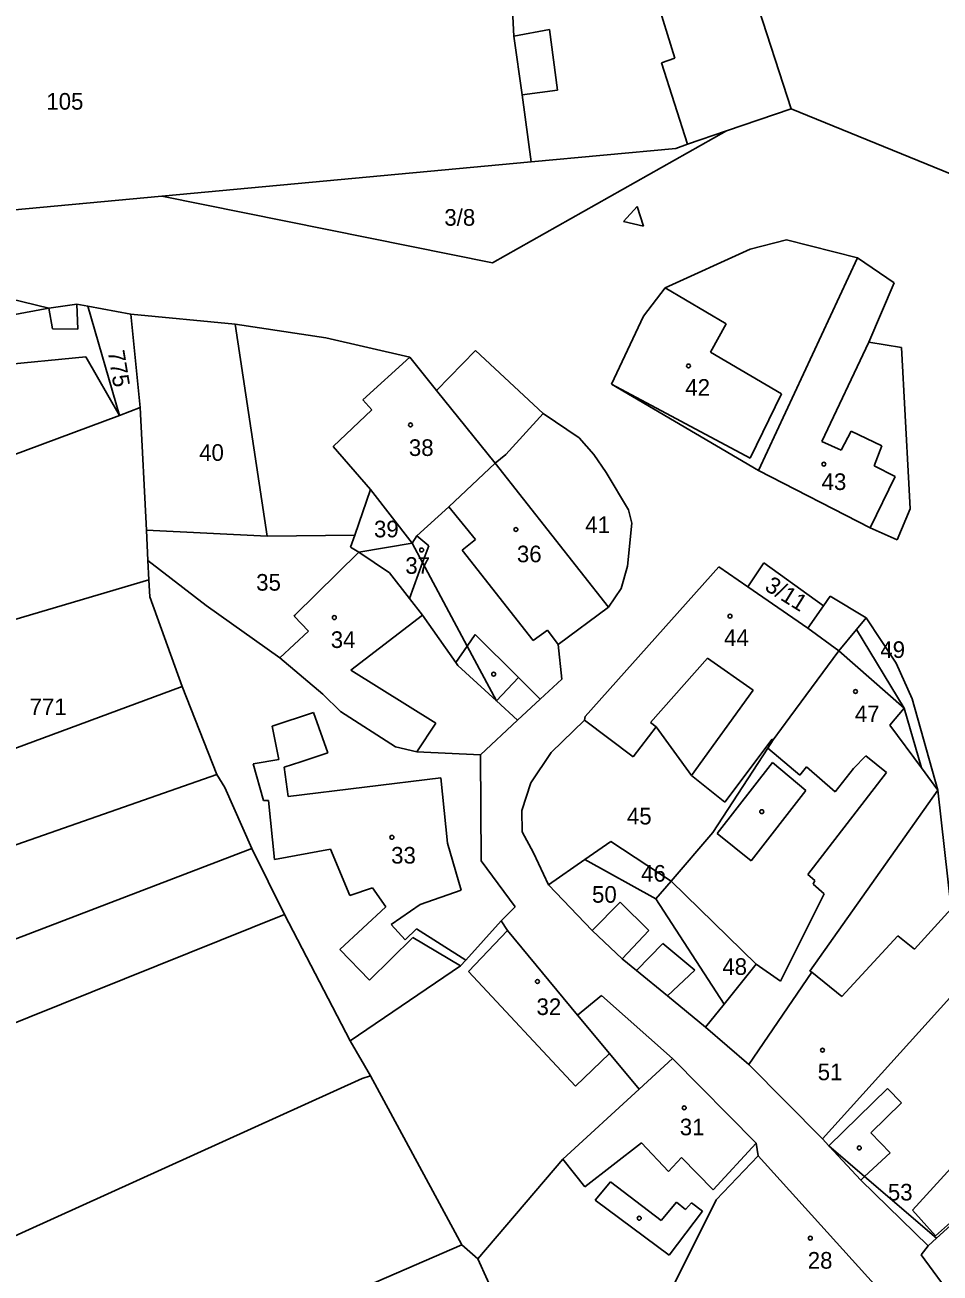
# Model space of a CAD drawing. Extents: x -563148 to -561712, y -1182311 to -1179502.
# Drawn here: x -562906.5 to -562823.9, y -1180603.1 to -1180490.5 of the extents above; entities that cross this region are included whole.
import ezdxf

# ---------------------------------------------------------------- set-up
doc = ezdxf.new("R2010")
doc.units = 0
for name, color, linetype in [('Vrstva 55', 7, 'Continuous'), ('Vrstva 56', 7, 'Continuous'), ('Vrstva 57', 7, 'Continuous')]:
    doc.layers.add(name, color=color, linetype=linetype)

msp = doc.modelspace()

# ---------------------------------------------------------------- linework, layer by layer
at = {"layer": 'Vrstva 55'}
for p, q in [((-562837.38, -1180498.06), (-562844.86, -1180474.92)), ((-562862.39, -1180491.49), (-562862.9, -1180482.19)), ((-562861.66, -1180496.79), (-562862.39, -1180491.49)), ((-562860.84, -1180502.84), (-562861.66, -1180496.79)), ((-562837.38, -1180498.06), (-562843.19, -1180500.04)), ((-562837.38, -1180498.06), (-562819.42, -1180505.37)), ((-562864.33, -1180511.95), (-562843.19, -1180500.04)), ((-562843.19, -1180500.04), (-562846.72, -1180501.24)), ((-562847.79, -1180501.63), (-562860.84, -1180502.84)), ((-562846.72, -1180501.24), (-562847.79, -1180501.63)), ((-562860.84, -1180502.84), (-562894.17, -1180505.93)), ((-562894.17, -1180505.93), (-562916.46, -1180507.99)), ((-562864.33, -1180511.95), (-562894.17, -1180505.93)), ((-562904.38, -1180516.04), (-562930.17, -1180509.7)), ((-562841.07, -1180510.71), (-562837.78, -1180509.85)), ((-562837.78, -1180509.85), (-562831.38, -1180511.49)), ((-562848.75, -1180514.18), (-562841.07, -1180510.71)), ((-562831.38, -1180511.49), (-562840.31, -1180530.66)), ((-562831.38, -1180511.49), (-562828.08, -1180513.73)), ((-562850.69, -1180516.75), (-562848.75, -1180514.18)), ((-562828.08, -1180513.73), (-562830.36, -1180519.08)), ((-562912.13, -1180517.46), (-562904.38, -1180516.04)), ((-562901.84, -1180515.68), (-562904.38, -1180516.04)), ((-562900.85, -1180515.86), (-562901.84, -1180515.68)), ((-562900.85, -1180515.86), (-562897.98, -1180525.7)), ((-562896.95, -1180516.57), (-562900.85, -1180515.86)), ((-562887.56, -1180517.48), (-562896.95, -1180516.57)), ((-562896.95, -1180516.57), (-562896.11, -1180525)), ((-562853.57, -1180522.88), (-562850.69, -1180516.75)), ((-562879.35, -1180518.7), (-562887.56, -1180517.48)), ((-562884.66, -1180536.58), (-562887.56, -1180517.48)), ((-562871.78, -1180520.44), (-562879.35, -1180518.7)), ((-562865.86, -1180519.84), (-562869.37, -1180523.44)), ((-562859.76, -1180525.52), (-562865.86, -1180519.84)), ((-562830.36, -1180519.08), (-562827.41, -1180519.58)), ((-562827.41, -1180519.58), (-562826.75, -1180531.83)), ((-562915.3, -1180521.79), (-562901.03, -1180520.42)), ((-562897.98, -1180525.7), (-562901.03, -1180520.42)), ((-562869.37, -1180523.44), (-562871.78, -1180520.44)), ((-562840.31, -1180530.66), (-562853.57, -1180522.88)), ((-562915.98, -1180532.38), (-562897.98, -1180525.7)), ((-562897.98, -1180525.7), (-562896.11, -1180525)), ((-562896.11, -1180525), (-562895.56, -1180536.06)), ((-562859.76, -1180525.52), (-562863.11, -1180529.22)), ((-562856.49, -1180527.73), (-562859.76, -1180525.52)), ((-562855.19, -1180529.22), (-562856.49, -1180527.73)), ((-562868.27, -1180533.96), (-562864.07, -1180530.01)), ((-562863.11, -1180529.22), (-562864.07, -1180530.01)), ((-562864.07, -1180530.01), (-562853.84, -1180542.99)), ((-562854.05, -1180530.84), (-562855.19, -1180529.22)), ((-562852.04, -1180534.23), (-562854.05, -1180530.84)), ((-562830.25, -1180535.85), (-562840.31, -1180530.66)), ((-562875.33, -1180532.39), (-562876.74, -1180536.51)), ((-562871.56, -1180537.23), (-562875.33, -1180532.39)), ((-562826.75, -1180531.83), (-562826.63, -1180534.14)), ((-562871.14, -1180536.55), (-562868.27, -1180533.96)), ((-562851.74, -1180535.41), (-562852.04, -1180534.23)), ((-562826.63, -1180534.14), (-562827.79, -1180536.92)), ((-562852.14, -1180539.31), (-562851.74, -1180535.41)), ((-562827.79, -1180536.92), (-562830.25, -1180535.85)), ((-562895.56, -1180536.06), (-562884.66, -1180536.58)), ((-562895.56, -1180536.06), (-562895.42, -1180538.8)), ((-562884.66, -1180536.58), (-562876.74, -1180536.51)), ((-562876.74, -1180536.51), (-562877.14, -1180537.58)), ((-562871.56, -1180537.23), (-562871.14, -1180536.55)), ((-562882.15, -1180543.73), (-562876.38, -1180538.04)), ((-562877.14, -1180537.58), (-562876.38, -1180538.04)), ((-562876.38, -1180538.04), (-562871.56, -1180537.23)), ((-562876.38, -1180538.04), (-562873.62, -1180539.9)), ((-562870.63, -1180538.98), (-562871.56, -1180537.23)), ((-562895.42, -1180538.8), (-562890.18, -1180542.84)), ((-562895.42, -1180538.8), (-562895.33, -1180540.54)), ((-562866.61, -1180546.51), (-562870.63, -1180538.98)), ((-562839.83, -1180539.01), (-562841.27, -1180541.17)), ((-562834.46, -1180542.87), (-562839.83, -1180539.01)), ((-562873.62, -1180539.9), (-562871.8, -1180542.23)), ((-562855.97, -1180552.85), (-562843.91, -1180539.35)), ((-562852.7, -1180541.33), (-562852.14, -1180539.31)), ((-562843.91, -1180539.35), (-562841.27, -1180541.17)), ((-562918.9, -1180547.5), (-562895.33, -1180540.54)), ((-562895.33, -1180540.54), (-562895.26, -1180542.08)), ((-562853.84, -1180542.99), (-562852.7, -1180541.33)), ((-562841.27, -1180541.17), (-562835.87, -1180544.89)), ((-562895.26, -1180542.08), (-562892.32, -1180550.16)), ((-562871.8, -1180542.23), (-562870.65, -1180543.73)), ((-562834.46, -1180542.87), (-562833.85, -1180542)), ((-562833.85, -1180542), (-562830.61, -1180543.95)), ((-562890.18, -1180542.84), (-562883.53, -1180547.57)), ((-562882.23, -1180543.81), (-562882.15, -1180543.73)), ((-562870.65, -1180543.73), (-562867.63, -1180548)), ((-562858.39, -1180546.37), (-562853.84, -1180542.99)), ((-562835.87, -1180544.89), (-562834.46, -1180542.87)), ((-562880.92, -1180545.15), (-562882.23, -1180543.81)), ((-562830.61, -1180543.95), (-562831.48, -1180545.01)), ((-562830.61, -1180543.95), (-562827.88, -1180548.05)), ((-562883.53, -1180547.57), (-562880.92, -1180545.15)), ((-562831.48, -1180545.01), (-562833.07, -1180546.94)), ((-562831.48, -1180545.01), (-562827.16, -1180552.1)), ((-562863.97, -1180551.45), (-562866.61, -1180546.51)), ((-562858.08, -1180549.5), (-562858.39, -1180546.37)), ((-562833.07, -1180546.94), (-562837.48, -1180552.93)), ((-562883.53, -1180547.57), (-562879.65, -1180550.85)), ((-562867.63, -1180548), (-562867.45, -1180548.27)), ((-562867.45, -1180548.27), (-562863.97, -1180551.45)), ((-562827.88, -1180548.05), (-562826.44, -1180551.26)), ((-562918.35, -1180559.76), (-562892.32, -1180550.16)), ((-562892.32, -1180550.16), (-562889.2, -1180558.1)), ((-562860.02, -1180551.29), (-562858.08, -1180549.5)), ((-562879.65, -1180550.85), (-562878.04, -1180552.41)), ((-562863.97, -1180551.45), (-562862.08, -1180553.19)), ((-562862.08, -1180553.19), (-562860.02, -1180551.29)), ((-562826.44, -1180551.26), (-562824.13, -1180559.51)), ((-562878.04, -1180552.41), (-562873.09, -1180555.61)), ((-562827.16, -1180552.1), (-562825.61, -1180557.49)), ((-562865.4, -1180556.33), (-562862.08, -1180553.19)), ((-562859.02, -1180556.1), (-562856.01, -1180553.2)), ((-562856.01, -1180553.2), (-562855.97, -1180552.85)), ((-562851.64, -1180556.5), (-562856.01, -1180553.2)), ((-562849.54, -1180553.8), (-562851.64, -1180556.5)), ((-562846.36, -1180558.17), (-562849.54, -1180553.8)), ((-562837.48, -1180552.93), (-562838.98, -1180554.98)), ((-562839.08, -1180554.91), (-562843.35, -1180560.59)), ((-562838.98, -1180554.98), (-562839.46, -1180555.72)), ((-562838.98, -1180554.98), (-562839.08, -1180554.91)), ((-562873.09, -1180555.61), (-562871.14, -1180556.05)), ((-562871.14, -1180556.05), (-562865.4, -1180556.33)), ((-562860.85, -1180558.86), (-562859.02, -1180556.1)), ((-562839.46, -1180555.72), (-562844.43, -1180563.33)), ((-562865.35, -1180565.89), (-562865.4, -1180556.33)), ((-562950.91, -1180579.61), (-562889.2, -1180558.1)), ((-562889.2, -1180558.1), (-562888.48, -1180559.28)), ((-562843.35, -1180560.59), (-562846.36, -1180558.17)), ((-562825.61, -1180557.49), (-562824.13, -1180559.51)), ((-562888.48, -1180559.28), (-562886.03, -1180564.78)), ((-562861.68, -1180561.35), (-562860.85, -1180558.86)), ((-562824.13, -1180559.51), (-562835.67, -1180575.83)), ((-562824.13, -1180559.51), (-562822.94, -1180570.22)), ((-562861.64, -1180563.28), (-562861.68, -1180561.35)), ((-562860.61, -1180565.16), (-562861.64, -1180563.28)), ((-562844.43, -1180563.33), (-562848.19, -1180567.71)), ((-562947.7, -1180588.29), (-562886.03, -1180564.78)), ((-562886.03, -1180564.78), (-562883.1, -1180570.72)), ((-562859.28, -1180568.04), (-562860.61, -1180565.16)), ((-562853.65, -1180564.15), (-562855.99, -1180565.76)), ((-562848.19, -1180567.71), (-562853.65, -1180564.15)), ((-562862.29, -1180570.02), (-562865.35, -1180565.89)), ((-562855.99, -1180565.76), (-562859.28, -1180568.04)), ((-562849.57, -1180569.32), (-562855.99, -1180565.76)), ((-562855.33, -1180572.18), (-562859.28, -1180568.04)), ((-562848.19, -1180567.71), (-562849.57, -1180569.32)), ((-562840.54, -1180575.19), (-562848.19, -1180567.71)), ((-562843.41, -1180578.82), (-562849.57, -1180569.32)), ((-562945.75, -1180595.91), (-562883.1, -1180570.72)), ((-562883.1, -1180570.72), (-562877.17, -1180582.12)), ((-562863.55, -1180571.3), (-562862.29, -1180570.02)), ((-562866.73, -1180574.83), (-562863.55, -1180571.3)), ((-562862.98, -1180572.17), (-562863.55, -1180571.3)), ((-562856.64, -1180579.79), (-562862.98, -1180572.17)), ((-562852.61, -1180574.73), (-562855.33, -1180572.18)), ((-562819.32, -1180574.11), (-562834.53, -1180590.95)), ((-562867.21, -1180575.36), (-562866.73, -1180574.83)), ((-562851.34, -1180575.77), (-562852.61, -1180574.73)), ((-562843.41, -1180578.82), (-562840.54, -1180575.19)), ((-562877.17, -1180582.12), (-562867.21, -1180575.36)), ((-562848.53, -1180578.07), (-562851.34, -1180575.77)), ((-562835.51, -1180575.94), (-562841.19, -1180584.26)), ((-562835.67, -1180575.83), (-562835.51, -1180575.94)), ((-562845.1, -1180580.89), (-562848.53, -1180578.07)), ((-562853.75, -1180583.27), (-562856.64, -1180579.79)), ((-562845.1, -1180580.89), (-562843.41, -1180578.82)), ((-562841.19, -1180584.26), (-562845.1, -1180580.89)), ((-562877.17, -1180582.12), (-562875.32, -1180585.28)), ((-562851.09, -1180586.48), (-562853.75, -1180583.27)), ((-562848.08, -1180583.72), (-562851.09, -1180586.48)), ((-562840.54, -1180591.35), (-562848.08, -1180583.72)), ((-562834.53, -1180590.95), (-562841.19, -1180584.26)), ((-562876.09, -1180585.52), (-562875.32, -1180585.28)), ((-562875.32, -1180585.28), (-562867.1, -1180600.52)), ((-562807.47, -1180584.64), (-562824.25, -1180599.93)), ((-562924.96, -1180607.68), (-562876.09, -1180585.52)), ((-562857.96, -1180592.78), (-562851.09, -1180586.48)), ((-562833.98, -1180591.58), (-562834.53, -1180590.95)), ((-562840.36, -1180592.48), (-562840.54, -1180591.35)), ((-562830.74, -1180594.36), (-562833.98, -1180591.58)), ((-562831.08, -1180594.69), (-562833.98, -1180591.58)), ((-562865.65, -1180601.79), (-562857.96, -1180592.78)), ((-562844.13, -1180596.47), (-562840.36, -1180592.48)), ((-562828.06, -1180606.06), (-562840.36, -1180592.48)), ((-562824.25, -1180599.93), (-562830.74, -1180594.36)), ((-562824.99, -1180600.6), (-562831.08, -1180594.69)), ((-562848.1, -1180604.44), (-562844.13, -1180596.47)), ((-562824.25, -1180599.93), (-562824.99, -1180600.6)), ((-562923.62, -1180624.99), (-562867.1, -1180600.52)), ((-562867.1, -1180600.52), (-562865.65, -1180601.79)), ((-562825.63, -1180601.42), (-562824.99, -1180600.6)), ((-562865.65, -1180601.79), (-562862.54, -1180608.61)), ((-562822.73, -1180605.4), (-562825.63, -1180601.42))]:
    msp.add_line(p, q, dxfattribs=at)
at = {"layer": 'Vrstva 56'}
for p, q in [((-562847.86, -1180493.49), (-562850.3, -1180485.62)), ((-562862.39, -1180491.49), (-562859.17, -1180490.88)), ((-562859.17, -1180490.88), (-562858.46, -1180496.35)), ((-562849.06, -1180493.89), (-562847.86, -1180493.49)), ((-562846.72, -1180501.24), (-562849.06, -1180493.89)), ((-562858.46, -1180496.35), (-562861.66, -1180496.79)), ((-562852.51, -1180508.2), (-562851.28, -1180506.86)), ((-562851.28, -1180506.86), (-562850.7, -1180508.62)), ((-562850.7, -1180508.62), (-562852.51, -1180508.2)), ((-562848.75, -1180514.18), (-562843.24, -1180517.44)), ((-562904.02, -1180517.9), (-562904.38, -1180516.04)), ((-562901.84, -1180515.68), (-562901.74, -1180517.91)), ((-562843.24, -1180517.44), (-562844.64, -1180519.99)), ((-562901.74, -1180517.91), (-562904.02, -1180517.9)), ((-562844.64, -1180519.99), (-562838.25, -1180523.76)), ((-562830.36, -1180519.08), (-562834.59, -1180528.07)), ((-562876.02, -1180524.31), (-562871.78, -1180520.44)), ((-562869.37, -1180523.44), (-562864.07, -1180530.01)), ((-562841.07, -1180529.55), (-562853.57, -1180522.88)), ((-562875.22, -1180525.19), (-562876.02, -1180524.31)), ((-562838.25, -1180523.76), (-562841.07, -1180529.55)), ((-562878.71, -1180528.51), (-562875.22, -1180525.19)), ((-562832.84, -1180528.85), (-562831.95, -1180527.11)), ((-562831.95, -1180527.11), (-562829.19, -1180528.46)), ((-562875.33, -1180532.39), (-562878.71, -1180528.51)), ((-562834.59, -1180528.07), (-562832.84, -1180528.85)), ((-562829.19, -1180528.46), (-562829.87, -1180530.25)), ((-562829.87, -1180530.25), (-562827.97, -1180531.22)), ((-562827.97, -1180531.22), (-562830.25, -1180535.85)), ((-562865.86, -1180536.89), (-562868.27, -1180533.96)), ((-562871.14, -1180536.55), (-562870.07, -1180537.46)), ((-562867.05, -1180537.87), (-562865.86, -1180536.89)), ((-562870.07, -1180537.46), (-562870.63, -1180538.98)), ((-562860.65, -1180546.01), (-562867.05, -1180537.87)), ((-562870.63, -1180538.98), (-562871.8, -1180542.23)), ((-562870.65, -1180543.73), (-562877.11, -1180548.67)), ((-562835.87, -1180544.89), (-562833.07, -1180546.94)), ((-562866.61, -1180546.51), (-562865.89, -1180545.46)), ((-562865.89, -1180545.46), (-562861.98, -1180549.34)), ((-562859.35, -1180545.06), (-562860.65, -1180546.01)), ((-562858.39, -1180546.37), (-562859.35, -1180545.06)), ((-562867.63, -1180548), (-562866.61, -1180546.51)), ((-562833.07, -1180546.94), (-562827.16, -1180552.1)), ((-562844.91, -1180547.59), (-562850.07, -1180553.39)), ((-562840.8, -1180550.48), (-562844.91, -1180547.59)), ((-562877.11, -1180548.67), (-562869.45, -1180553.46)), ((-562861.98, -1180549.34), (-562863.97, -1180551.45)), ((-562861.98, -1180549.34), (-562860.02, -1180551.29)), ((-562846.36, -1180558.17), (-562840.8, -1180550.48)), ((-562884.21, -1180553.73), (-562880.47, -1180552.51)), ((-562880.47, -1180552.51), (-562879.18, -1180556.15)), ((-562827.16, -1180552.1), (-562828.45, -1180553.64)), ((-562883.62, -1180556.75), (-562884.21, -1180553.73)), ((-562869.45, -1180553.46), (-562871.14, -1180556.05)), ((-562850.07, -1180553.39), (-562849.54, -1180553.8)), ((-562828.45, -1180553.64), (-562825.61, -1180557.49)), ((-562879.18, -1180556.15), (-562881.63, -1180556.95)), ((-562839.46, -1180555.72), (-562836.59, -1180558.14)), ((-562885.92, -1180557.13), (-562883.62, -1180556.75)), ((-562884.99, -1180560.43), (-562885.92, -1180557.13)), ((-562881.63, -1180556.95), (-562883.13, -1180557.44)), ((-562844.04, -1180563.41), (-562839.04, -1180557.02)), ((-562839.04, -1180557.02), (-562836.05, -1180559.53)), ((-562830.62, -1180556.42), (-562831.73, -1180557.54)), ((-562828.77, -1180557.92), (-562830.62, -1180556.42)), ((-562883.13, -1180557.44), (-562882.76, -1180560.08)), ((-562882.76, -1180560.08), (-562869, -1180558.39)), ((-562869, -1180558.39), (-562868.38, -1180564.29)), ((-562836.59, -1180558.14), (-562835.98, -1180557.39)), ((-562835.98, -1180557.39), (-562833.41, -1180559.66)), ((-562835.85, -1180567.11), (-562828.77, -1180557.92)), ((-562833.41, -1180559.66), (-562831.73, -1180557.54)), ((-562836.05, -1180559.53), (-562840.99, -1180565.88)), ((-562884.54, -1180560.43), (-562884.99, -1180560.43)), ((-562884, -1180565.77), (-562884.54, -1180560.43)), ((-562840.99, -1180565.88), (-562844.04, -1180563.41)), ((-562878.93, -1180564.82), (-562884, -1180565.77)), ((-562877.21, -1180569), (-562878.93, -1180564.82)), ((-562868.38, -1180564.29), (-562867.14, -1180568.54)), ((-562835.24, -1180567.65), (-562835.85, -1180567.11)), ((-562875.15, -1180568.32), (-562877.21, -1180569)), ((-562873.96, -1180570.03), (-562875.15, -1180568.32)), ((-562867.14, -1180568.54), (-562870.86, -1180569.83)), ((-562835.39, -1180568), (-562835.24, -1180567.65)), ((-562834.38, -1180568.86), (-562835.39, -1180568)), ((-562855.33, -1180572.18), (-562852.8, -1180569.6)), ((-562852.8, -1180569.6), (-562850.2, -1180572.16)), ((-562838.34, -1180576.75), (-562834.38, -1180568.86)), ((-562878.09, -1180573.87), (-562873.96, -1180570.03)), ((-562870.86, -1180569.83), (-562873.47, -1180571.64)), ((-562826.25, -1180573.86), (-562822.94, -1180570.22)), ((-562873.47, -1180571.64), (-562872.21, -1180573.02)), ((-562871.52, -1180572.8), (-562875.43, -1180576.64)), ((-562872.21, -1180573.02), (-562871.19, -1180572.03)), ((-562867.21, -1180575.36), (-562871.52, -1180572.8)), ((-562871.19, -1180572.03), (-562866.73, -1180574.83)), ((-562866.5, -1180575.87), (-562862.98, -1180572.17)), ((-562850.2, -1180572.16), (-562852.61, -1180574.73)), ((-562832.78, -1180578.13), (-562827.74, -1180572.64)), ((-562827.74, -1180572.64), (-562826.25, -1180573.86)), ((-562875.43, -1180576.64), (-562878.09, -1180573.87)), ((-562851.34, -1180575.77), (-562848.96, -1180573.33)), ((-562848.96, -1180573.33), (-562846.05, -1180575.74)), ((-562840.54, -1180575.19), (-562838.34, -1180576.75)), ((-562856.84, -1180586.2), (-562866.5, -1180575.87)), ((-562846.05, -1180575.74), (-562848.53, -1180578.07)), ((-562835.51, -1180575.94), (-562832.78, -1180578.13)), ((-562856.64, -1180579.79), (-562854.48, -1180578.03)), ((-562854.48, -1180578.03), (-562848.08, -1180583.72)), ((-562853.75, -1180583.27), (-562856.84, -1180586.2)), ((-562807.47, -1180584.64), (-562824.35, -1180599.71)), ((-562833.98, -1180591.58), (-562828.68, -1180586.42)), ((-562828.68, -1180586.42), (-562827.4, -1180587.71)), ((-562827.4, -1180587.71), (-562830.17, -1180590.42)), ((-562830.17, -1180590.42), (-562828.43, -1180592.21)), ((-562826.42, -1180597.4), (-562820.52, -1180590.93)), ((-562850.89, -1180591.32), (-562856, -1180595.3)), ((-562848.45, -1180593.91), (-562850.89, -1180591.32)), ((-562840.54, -1180591.35), (-562844.41, -1180595.57)), ((-562856, -1180595.3), (-562857.96, -1180592.78)), ((-562847.25, -1180592.65), (-562848.45, -1180593.91)), ((-562844.41, -1180595.57), (-562847.25, -1180592.65)), ((-562828.43, -1180592.21), (-562830.74, -1180594.36)), ((-562830.74, -1180594.36), (-562831.08, -1180594.69)), ((-562855.05, -1180596.48), (-562853.66, -1180594.83)), ((-562853.66, -1180594.83), (-562849.1, -1180598.33)), ((-562848.38, -1180601.45), (-562855.05, -1180596.48)), ((-562849.1, -1180598.33), (-562847.71, -1180596.67)), ((-562847.71, -1180596.67), (-562846.91, -1180597.32)), ((-562845.37, -1180597.47), (-562848.38, -1180601.45)), ((-562846.91, -1180597.32), (-562846.36, -1180596.72)), ((-562846.36, -1180596.72), (-562845.37, -1180597.47)), ((-562824.35, -1180599.71), (-562826.42, -1180597.4))]:
    msp.add_line(p, q, dxfattribs=at)
at = {"layer": 'Vrstva 57'}
for centre in [(-562846.63, -1180521.24), (-562871.72, -1180526.56), (-562834.42, -1180530.1), (-562862.21, -1180535.99), (-562870.72, -1180537.84), (-562878.6, -1180543.94), (-562842.89, -1180543.81), (-562864.22, -1180549.04), (-562831.56, -1180550.61), (-562840.02, -1180561.45), (-562873.4, -1180563.76), (-562860.27, -1180576.77), (-562834.54, -1180582.96), (-562847.02, -1180588.16), (-562831.22, -1180591.78), (-562851.08, -1180598.12), (-562835.64, -1180599.92)]:
    msp.add_circle(centre, 0.175, dxfattribs=at)

# ---------------------------------------------------------------- texts
for s, p in [('105', (-562904.59, -1180498.12)), ('3/8', (-562868.67, -1180508.59)), ('42', (-562846.92, -1180523.93)), ('38', (-562871.87, -1180529.36)), ('40', (-562890.8, -1180529.8)), ('43', (-562834.62, -1180532.43)), ('39', (-562875.02, -1180536.7)), ('41', (-562855.95, -1180536.32)), ('36', (-562862.12, -1180538.95)), ('37', (-562872.19, -1180539.99)), ('35', (-562885.65, -1180541.51)), ('34', (-562878.92, -1180546.68)), ('44', (-562843.42, -1180546.5)), ('49', (-562829.32, -1180547.58)), ('771', (-562906.1, -1180552.74)), ('47', (-562831.62, -1180553.37)), ('45', (-562852.19, -1180562.6)), ('33', (-562873.47, -1180566.13)), ('46', (-562850.91, -1180567.76)), ('50', (-562855.34, -1180569.66)), ('48', (-562843.58, -1180576.17)), ('32', (-562860.35, -1180579.79)), ('51', (-562834.97, -1180585.67)), ('31', (-562847.42, -1180590.64)), ('53', (-562828.64, -1180596.52)), ('28', (-562835.87, -1180602.67))]:
    msp.add_text(s, height=1.5, dxfattribs=at).set_placement(p)
for s, rotation, p in [('775', 279.4024, (-562899.05, -1180519.94)), ('3/11', 328.1375, (-562839.85, -1180541.4))]:
    msp.add_text(s, height=1.5, rotation=rotation, dxfattribs=at).set_placement(p)

doc.saveas('drawing.dxf')
